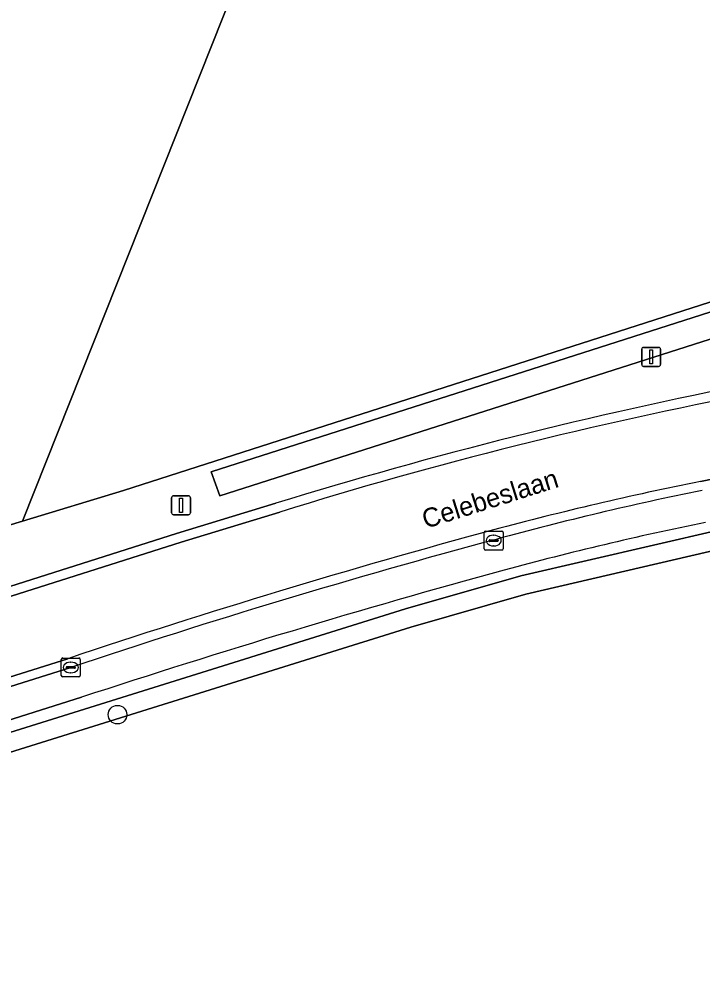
# Model space of a CAD drawing. Extents: x 162879 to 165540, y 384011 to 385181.
# Drawn here: x 163777.7 to 163813.7, y 384500.8 to 384550.9 of the extents above; entities that cross this region are included whole.
import ezdxf

# ---------------------------------------------------------------- set-up
doc = ezdxf.new("R2010")
doc.units = 0
for name, color, linetype in [('IMGEO_Boom', 7, 'Continuous'), ('IMGEO_Bouwland', 7, 'Continuous'), ('IMGEO_Erf', 7, 'Continuous'), ('IMGEO_Groenvoorziening', 7, 'Continuous'), ('IMGEO_Haag', 7, 'Continuous'), ('IMGEO_Kolk', 7, 'Continuous'), ('IMGEO_Lichtmast', 7, 'Continuous'), ('IMGEO_Openbare_ruimte_label', 7, 'Continuous'), ('IMGEO_Rijbaan_lokaal_gesloten', 7, 'Continuous'), ('IMGEO_Rijbaan_lokaal_open', 7, 'Continuous'), ('IMGEO_Voetpad_open', 7, 'Continuous'), ('IMGEO_Waterloop', 7, 'Continuous')]:
    doc.layers.add(name, color=color, linetype=linetype)

msp = doc.modelspace()

# ---------------------------------------------------------------- linework, layer by layer
at = {"layer": 'IMGEO_Boom'}
msp.add_circle((163782.86, 384514.184), 0.489, dxfattribs=at)
at = {"layer": 'IMGEO_Bouwland'}
msp.add_lwpolyline([(163799.271, 384575.856), (163799.868, 384577.282), (163799.02, 384577.651), (163777.851, 384524.403), (163783.168, 384526.014), (163851.342, 384547.903), (163855.609, 384549.273), (163856.415, 384552.055), (163855.748, 384552.326)], close=True, dxfattribs=at)
msp.add_lwpolyline([(163855.899, 384531.368), (163814.844, 384522.961), (163804.4, 384520.545), (163798.342, 384518.806), (163772.691, 384510.794), (163770.073, 384507.956), (163751.31, 384502.046), (163747.438, 384499.922), (163747.438, 384482.013), (163749.377, 384469.459), (163749.654, 384464.659), (163751.685, 384456.628), (163754.823, 384449.705), (163867.186, 384478.711), (163950.521, 384501.908), (163952.667, 384505.672), (163941.075, 384511.882)], dxfattribs=at)
at = {"layer": 'IMGEO_Erf'}
msp.add_lwpolyline([(163799.02, 384577.651), (163792.055, 384580.685), (163773.826, 384588.522), (163773.647, 384587.918), (163773.124, 384586.176), (163768.848, 384571.921), (163768.498, 384570.754), (163752.269, 384516.65), (163777.851, 384524.403)], close=True, dxfattribs=at)
at = {"layer": 'IMGEO_Groenvoorziening'}
for points in [[(163855.058, 384541.435), (163857.245, 384543.079), (163859.275, 384544.758), (163860.172, 384545.493), (163858.584, 384551.143), (163856.415, 384552.055), (163855.609, 384549.273), (163851.342, 384547.903), (163783.168, 384526.014), (163777.851, 384524.403), (163752.269, 384516.65), (163768.498, 384570.754), (163765.703, 384571.809), (163750.372, 384518.617), (163749.854, 384516.777)], [(163747.438, 384482.013), (163747.438, 384499.922), (163751.31, 384502.046), (163770.073, 384507.956), (163772.691, 384510.794), (163748.898, 384503.363), (163748.645, 384504.331), (163798.055, 384519.764), (163804.144, 384521.512), (163814.635, 384523.939), (163855.656, 384532.338)], [(163855.656, 384532.338), (163814.635, 384523.939), (163804.144, 384521.512), (163798.055, 384519.764), (163748.645, 384504.331), (163748.898, 384503.363), (163772.691, 384510.794), (163798.342, 384518.806)], [(163798.342, 384518.806), (163804.4, 384520.545), (163814.844, 384522.961), (163855.899, 384531.368)], [(163752.94, 384513.318), (163753.158, 384513.373), (163755.812, 384514.166), (163785.969, 384523.751), (163791.216, 384525.336)], [(163780.96, 384515.1), (163758.748, 384508.071), (163756.083, 384507.235), (163743.651, 384504.054)]]:
    msp.add_lwpolyline(points, dxfattribs=at)
msp.add_lwpolyline([(163851.126, 384547.282), (163857.472, 384549.314), (163857.923, 384548.005), (163850.558, 384545.649), (163788.264, 384525.725), (163787.802, 384527.004)], close=True, dxfattribs=at)
for centre, radius, start, end in [((163863.124, 384292.512), 243.676, 101.04373, 107.16337), ((163850.413, 384346.41), 181.632, 101.60467, 105.046), ((163925.408, 384075.814), 462.426, 105.31601, 108.20217)]:
    msp.add_arc(centre, radius, start, end, dxfattribs=at)
at = {"layer": 'IMGEO_Haag'}
msp.add_lwpolyline([(163855.656, 384532.338), (163814.635, 384523.939), (163804.144, 384521.512), (163798.055, 384519.764), (163748.645, 384504.331), (163748.898, 384503.363), (163772.691, 384510.794), (163798.342, 384518.806), (163804.4, 384520.545), (163814.844, 384522.961)], dxfattribs=at)
at = {"layer": 'IMGEO_Kolk'}
for p, q in [((163802.207, 384522.943), (163802.207, 384523.795)), ((163802.282, 384523.869), (163803.134, 384523.869)), ((163802.695, 384523.649), (163802.72, 384523.649)), ((163803.208, 384523.795), (163803.208, 384522.943)), ((163802.466, 384523.363), (163802.466, 384523.375)), ((163802.904, 384523.326), (163802.506, 384523.326)), ((163802.509, 384523.412), (163802.907, 384523.412)), ((163802.718, 384523.089), (163802.693, 384523.089)), ((163802.95, 384523.375), (163802.95, 384523.363)), ((163803.134, 384522.869), (163802.282, 384522.869)), ((163779.893, 384516.248), (163779.893, 384517.1)), ((163779.968, 384517.174), (163780.82, 384517.174)), ((163780.381, 384516.954), (163780.406, 384516.954)), ((163780.894, 384517.1), (163780.894, 384516.248)), ((163780.152, 384516.668), (163780.152, 384516.68)), ((163780.59, 384516.631), (163780.192, 384516.631)), ((163780.195, 384516.717), (163780.593, 384516.717)), ((163780.636, 384516.68), (163780.636, 384516.668)), ((163780.82, 384516.174), (163779.968, 384516.174)), ((163780.404, 384516.394), (163780.379, 384516.394))]:
    msp.add_line(p, q, dxfattribs=at)
for points in [[(163802.207, 384522.943), (163802.207, 384523.795)], [(163802.282, 384523.869), (163803.134, 384523.869)], [(163803.208, 384523.795), (163803.208, 384522.943)], [(163803.134, 384522.869), (163802.282, 384522.869)], [(163779.893, 384516.248), (163779.893, 384517.1)], [(163779.968, 384517.174), (163780.82, 384517.174)], [(163780.894, 384517.1), (163780.894, 384516.248)], [(163780.82, 384516.174), (163779.968, 384516.174)]]:
    msp.add_lwpolyline(points, dxfattribs=at)
for centre, radius, start, end in [((163802.284, 384523.793), 0.0765, 91.552, 178.448), ((163802.284, 384523.793), 0.0765, 91.552, 178.448), ((163803.132, 384523.793), 0.0765, 1.552, 88.448), ((163803.132, 384523.793), 0.0765, 1.552, 88.448), ((163802.506, 384523.372), 0.0403, 85.8775, 175.7526), ((163802.503, 384523.362), 0.0366, 178.938, 274.7102), ((163802.907, 384523.369), 0.043, 264.8664, 352.4533), ((163802.911, 384523.374), 0.0386, 1.7309, 96.639), ((163802.284, 384522.945), 0.0765, 181.552, 268.448), ((163802.284, 384522.945), 0.0765, 181.552, 268.448), ((163803.132, 384522.945), 0.0765, 271.552, 358.448), ((163803.132, 384522.945), 0.0765, 271.552, 358.448), ((163779.97, 384517.098), 0.0765, 91.552, 178.448), ((163779.97, 384517.098), 0.0765, 91.552, 178.448), ((163780.818, 384517.098), 0.0765, 1.552, 88.448), ((163780.818, 384517.098), 0.0765, 1.552, 88.448), ((163780.192, 384516.677), 0.0403, 85.8775, 175.7526), ((163780.189, 384516.667), 0.0366, 178.938, 274.7102), ((163780.593, 384516.674), 0.043, 264.8664, 352.4533), ((163780.597, 384516.679), 0.0386, 1.7309, 96.639), ((163779.97, 384516.25), 0.0765, 181.552, 268.448), ((163779.97, 384516.25), 0.0765, 181.552, 268.448), ((163780.818, 384516.25), 0.0765, 271.552, 358.448), ((163780.818, 384516.25), 0.0765, 271.552, 358.448)]:
    msp.add_arc(centre, radius, start, end, dxfattribs=at)
for centre, major_axis, ratio, start_param, end_param in [((163802.694, 384523.369), (-0.387, 0.002), 0.722429, 4.712389, 7.853982), ((163802.719, 384523.369), (-0.39, 0.002), 0.717154, 1.570796, 4.712389), ((163780.38, 384516.674), (-0.387, 0.002), 0.722429, 4.712389, 7.853982), ((163780.405, 384516.674), (-0.39, 0.002), 0.717154, 1.570796, 4.712389)]:
    msp.add_ellipse(centre, major_axis=major_axis, ratio=ratio, start_param=start_param, end_param=end_param, dxfattribs=at)
at = {"layer": 'IMGEO_Lichtmast'}
for p, q in [((163810.618, 384533.563), (163811.408, 384533.563)), ((163811.408, 384533.563), (163810.618, 384533.563)), ((163810.518, 384532.663), (163810.518, 384533.463)), ((163810.518, 384533.463), (163810.518, 384532.663)), ((163811.508, 384533.463), (163811.508, 384532.663)), ((163811.508, 384532.663), (163811.508, 384533.463)), ((163811.408, 384532.563), (163810.618, 384532.563)), ((163810.618, 384532.563), (163811.408, 384532.563)), ((163785.713, 384524.834), (163785.713, 384525.634)), ((163785.713, 384525.634), (163785.713, 384524.834)), ((163785.813, 384525.734), (163786.603, 384525.734)), ((163786.603, 384525.734), (163785.813, 384525.734)), ((163786.703, 384525.634), (163786.703, 384524.834)), ((163786.703, 384524.834), (163786.703, 384525.634)), ((163786.603, 384524.734), (163785.813, 384524.734)), ((163785.813, 384524.734), (163786.603, 384524.734))]:
    msp.add_line(p, q, dxfattribs=at)
for points in [[(163810.938, 384533.438), (163811.088, 384533.438), (163811.088, 384532.688), (163810.938, 384532.688), (163810.938, 384533.438)], [(163786.133, 384525.609), (163786.283, 384525.609), (163786.283, 384524.859), (163786.133, 384524.859), (163786.133, 384525.609)]]:
    msp.add_lwpolyline(points, dxfattribs=at)
for centre, start, end in [((163810.618, 384533.463), 90, 180), ((163810.618, 384533.463), 90, 180), ((163811.408, 384533.463), 0, 90), ((163811.408, 384533.463), 360, 90), ((163810.618, 384532.663), 180, 270), ((163810.618, 384532.663), 180, 270), ((163811.408, 384532.663), 270, 0), ((163811.408, 384532.663), 270, 0), ((163785.813, 384525.634), 90, 180), ((163785.813, 384525.634), 90, 180), ((163786.603, 384525.634), 0, 90), ((163786.603, 384525.634), 360, 90), ((163785.813, 384524.834), 180, 270), ((163785.813, 384524.834), 180, 270), ((163786.603, 384524.834), 270, 0), ((163786.603, 384524.834), 270, 0)]:
    msp.add_arc(centre, 0.1, start, end, dxfattribs=at)
at = {"layer": 'IMGEO_Rijbaan_lokaal_gesloten'}
for points in [[(163813.623, 384526.49), (163854.265, 384534.797)], [(163791.418, 384524.876), (163786.222, 384523.282), (163755.965, 384513.688), (163757.115, 384509.864), (163780.232, 384517.137)]]:
    msp.add_lwpolyline(points, dxfattribs=at)
for centre, radius, start, end in [((163860.181, 384303.495), 231.815, 100.85578, 107.25537), ((163848.226, 384353.977), 175.949, 101.34183, 104.99714), ((163906.967, 384138.759), 399.038, 105.14766, 108.51787)]:
    msp.add_arc(centre, radius, start, end, dxfattribs=at)
at = {"layer": 'IMGEO_Rijbaan_lokaal_open'}
for points in [[(163854.265, 384534.797), (163813.623, 384526.49)], [(163791.216, 384525.336), (163785.969, 384523.751), (163755.812, 384514.166), (163753.158, 384513.373), (163752.94, 384513.318), (163741.607, 384510.449), (163741.517, 384510.426), (163741.054, 384510.309), (163735.16, 384508.836), (163732.632, 384508.009), (163731.366, 384507.637), (163685.29, 384493.062), (163670.255, 384488.274), (163666.391, 384487.043), (163664.558, 384486.47), (163620.324, 384472.642), (163617.184, 384471.66), (163605.167, 384467.904)], [(163605.38, 384467.425), (163617.326, 384471.177), (163666.524, 384486.547), (163732.744, 384507.516), (163735.282, 384508.322), (163741.21, 384509.831), (163753.419, 384512.911), (163755.965, 384513.688), (163786.222, 384523.282), (163791.418, 384524.876)], [(163780.232, 384517.137), (163757.115, 384509.864), (163755.228, 384509.255), (163751.375, 384508.217), (163736.556, 384504.526), (163736.228, 384504.447), (163733.943, 384503.731), (163666.742, 384482.429), (163618.666, 384467.431), (163606.478, 384463.562)], [(163606.62, 384463.084), (163618.797, 384466.945), (163663.998, 384481.064), (163673.457, 384484.009), (163733.882, 384503.128), (163736.271, 384503.913), (163736.561, 384504.005), (163746.591, 384506.492), (163755.421, 384508.79), (163759.947, 384510.236), (163780.394, 384516.674)]]:
    msp.add_lwpolyline(points, dxfattribs=at)
for centre, radius, start, end in [((163863.124, 384292.512), 243.676, 101.04373, 107.16337), ((163860.181, 384303.495), 231.815, 100.85578, 107.25537), ((163848.226, 384353.977), 175.949, 101.34183, 104.99714), ((163846.419, 384364.045), 165.24, 101.42164, 105.29055), ((163906.967, 384138.759), 399.038, 105.14766, 108.51787), ((163902.592, 384151.638), 384.946, 105.01806, 108.50823)]:
    msp.add_arc(centre, radius, start, end, dxfattribs=at)
at = {"layer": 'IMGEO_Voetpad_open'}
for points in [[(163780.394, 384516.674), (163759.947, 384510.236), (163755.421, 384508.79), (163746.591, 384506.492)], [(163743.651, 384504.054), (163756.083, 384507.235), (163758.748, 384508.071), (163780.96, 384515.1)]]:
    msp.add_lwpolyline(points, dxfattribs=at)
for centre, radius, start, end in [((163846.419, 384364.045), 165.24, 101.42164, 105.29055), ((163850.413, 384346.41), 181.632, 101.60467, 105.046), ((163902.592, 384151.638), 384.946, 105.01806, 108.50823), ((163925.408, 384075.814), 462.426, 105.31601, 108.20217)]:
    msp.add_arc(centre, radius, start, end, dxfattribs=at)
at = {"layer": 'IMGEO_Waterloop'}
msp.add_lwpolyline([(163857.923, 384548.005), (163857.472, 384549.314), (163851.126, 384547.282), (163787.802, 384527.004), (163788.264, 384525.725), (163850.558, 384545.649)], close=True, dxfattribs=at)

# ---------------------------------------------------------------- texts
at = {"layer": 'IMGEO_Openbare_ruimte_label'}
msp.add_text('Celebeslaan', height=1, rotation=17.4566, dxfattribs=at).set_placement((163799.116, 384523.988))

doc.saveas('drawing.dxf')
